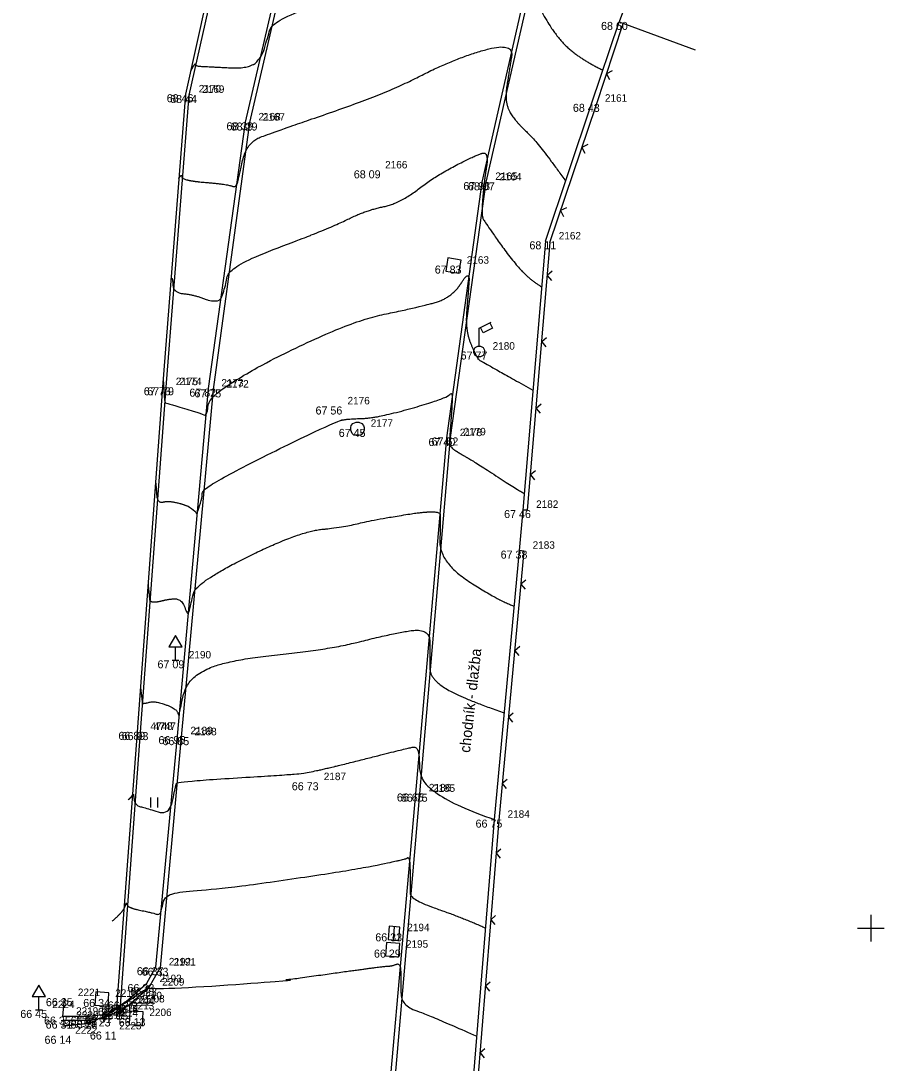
# Model space of a CAD drawing. Extents: x -704017 to -701500, y -1008977 to -1008450.
# Drawn here: x -701681.87 to -701649.5, y -1008705.05 to -1008666 of the extents above; entities that cross this region are included whole.
import ezdxf

# ---------------------------------------------------------------- set-up
doc = ezdxf.new("R2010")
doc.units = 0
for name, color, linetype in [('Z_body', 7, 'Continuous'), ('Z_body_cisla', 7, 'Continuous'), ('Z_body_vysky', 7, 'Continuous'), ('Z_budovy', 7, 'Continuous'), ('Z_chodnik', 7, 'Continuous'), ('Z_dopravni_znaceni', 7, 'Continuous'), ('Z_hekt_sit', 7, 'Continuous'), ('Z_komunikace', 7, 'Continuous'), ('Z_obruby', 7, 'Continuous'), ('Z_oploceni', 7, 'Continuous'), ('Z_popis', 7, 'Continuous'), ('Z_site_znaky_kanalizace', 7, 'Continuous'), ('Z_site_znaky_nerozlisene', 7, 'Continuous'), ('Z_site_znaky_VO', 7, 'Continuous'), ('Z_vrstevnice_hlavni', 7, 'Continuous'), ('Z_vrstevnice_vedlejsi', 7, 'Continuous'), ('Z_vstupy', 7, 'Continuous')]:
    doc.layers.add(name, color=color, linetype=linetype)

# ---------------------------------------------------------------- blocks, each defined once
blk = doc.blocks.new('POINT_DISPLAY')
blk.add_line((0, 0), (0, 0))
blk = doc.blocks.new('Z212')
for p, q in [((-0.17, 0.17), (0, 0)), ((0, 0), (0.17, 0.17))]:
    blk.add_line(p, q)
blk = doc.blocks.new('Z306')
for p, q in [((-0.13, 0.17), (-0.13, -0.2)), ((0.13, 0.17), (0.13, -0.2))]:
    blk.add_line(p, q)
blk = doc.blocks.new('Z13')
for p, q in [((0, 0.88), (0.45, 1.1)), ((0, 0.2), (0, 0.88)), ((0.15, 0.7), (0.05, 0.9)), ((0.5, 0.88), (0.15, 0.7)), ((0.4, 1.07), (0.5, 0.88)), ((-0.2, 0.05), (-0.15, 0.15)), ((-0.2, -0.05), (-0.2, 0.05)), ((-0.15, 0.15), (-0.05, 0.2)), ((-0.05, 0.2), (0.05, 0.2)), ((0.05, 0.2), (0.15, 0.15)), ((0.15, 0.15), (0.2, 0.05)), ((0.2, 0.05), (0.2, -0.05)), ((-0.15, -0.15), (-0.2, -0.05)), ((-0.05, -0.2), (-0.15, -0.15)), ((0.05, -0.2), (-0.05, -0.2)), ((0.15, -0.15), (0.05, -0.2)), ((0.2, -0.05), (0.15, -0.15))]:
    blk.add_line(p, q)
blk = doc.blocks.new('Z527')
for p, q in [((0, 0.93), (-0.25, 0.5)), ((0.25, 0.5), (0, 0.93)), ((-0.25, 0.5), (0.25, 0.5)), ((0, 0), (0, 0.5)), ((-0.13, 0), (0.13, 0))]:
    blk.add_line(p, q)
blk = doc.blocks.new('Z620')
for p, q in [((-0.25, 0.05), (-0.23, 0.13)), ((-0.25, -0.05), (-0.25, 0.05)), ((-0.23, 0.13), (-0.17, 0.2)), ((-0.17, 0.2), (-0.05, 0.25)), ((-0.05, 0.25), (0.05, 0.25)), ((0.05, 0.25), (0.17, 0.2)), ((0.17, 0.2), (0.23, 0.13)), ((0.23, 0.13), (0.25, 0.05)), ((0.25, 0.05), (0.25, -0.05)), ((-0.2, -0.17), (-0.25, -0.05)), ((-0.13, -0.23), (-0.2, -0.17)), ((-0.05, -0.25), (-0.13, -0.23)), ((0.05, -0.25), (-0.05, -0.25)), ((0.13, -0.23), (0.05, -0.25)), ((0.2, -0.17), (0.13, -0.23)), ((0.25, -0.05), (0.2, -0.17))]:
    blk.add_line(p, q)
blk = doc.blocks.new('Z38')
for p, q in [((0.25, 0.2), (-0.25, 0.2)), ((-0.25, 0.2), (-0.25, -0.2)), ((-0.25, 0), (0.25, 0)), ((0.25, -0.2), (0.25, 0.2)), ((-0.25, -0.2), (0.25, -0.2))]:
    blk.add_line(p, q)
blk = doc.blocks.new('Z608')
for p, q in [((0.25, 0.25), (-0.25, 0.25)), ((-0.25, 0.25), (-0.25, -0.25)), ((0.25, -0.25), (0.25, 0.25)), ((-0.25, -0.25), (0.25, -0.25))]:
    blk.add_line(p, q)

msp = doc.modelspace()

# ---------------------------------------------------------------- linework, layer by layer
at = {"layer": 'Z_budovy'}
for p, q in [((-701654.36, -1008652.3), (-701659.44, -1008666.04)), ((-701659.44, -1008666.04), (-701656.59, -1008667.09))]:
    msp.add_line(p, q, dxfattribs=at)
at = {"layer": 'Z_chodnik'}
for p, q in [((-701673.88, -1008660.59), (-701675.7, -1008668.75)), ((-701675.7, -1008668.75), (-701676.56, -1008679.73)), ((-701676.56, -1008679.73), (-701677.51, -1008692.64)), ((-701677.51, -1008692.64), (-701678.28, -1008702.98))]:
    msp.add_line(p, q, dxfattribs=at)
at = {"layer": 'Z_hekt_sit'}
for p, q in [((-701650, -1008699.5), (-701650, -1008700.5)), ((-701650.5, -1008700), (-701649.5, -1008700))]:
    msp.add_line(p, q, dxfattribs=at)
at = {"layer": 'Z_komunikace'}
for p, q in [((-701671.34, -1008661.34), (-701673.3, -1008669.81)), ((-701662.78, -1008664.13), (-701664.58, -1008672.04)), ((-701673.3, -1008669.81), (-701674.66, -1008679.81)), ((-701664.58, -1008672.04), (-701665.91, -1008681.63)), ((-701674.66, -1008679.81), (-701675.86, -1008692.84)), ((-701665.91, -1008681.63), (-701667.07, -1008694.95)), ((-701675.86, -1008692.84), (-701676.64, -1008701.48)), ((-701667.07, -1008694.95), (-701668.19, -1008707.61)), ((-701677.07, -1008702.23), (-701676.64, -1008701.48)), ((-701677.81, -1008702.86), (-701677.07, -1008702.23)), ((-701680.3, -1008703.31), (-701680.23, -1008702.62)), ((-701678.2, -1008703.12), (-701677.81, -1008702.86)), ((-701678.81, -1008703.38), (-701679.31, -1008703.46)), ((-701678.2, -1008703.12), (-701678.81, -1008703.38)), ((-701679.31, -1008703.46), (-701680.29, -1008703.46))]:
    msp.add_line(p, q, dxfattribs=at)
at = {"layer": 'Z_obruby'}
for p, q in [((-701673.74, -1008660.62), (-701675.57, -1008668.78)), ((-701671.48, -1008661.3), (-701673.46, -1008669.8)), ((-701662.63, -1008664.17), (-701664.43, -1008672.05)), ((-701675.57, -1008668.78), (-701676.43, -1008679.73)), ((-701673.46, -1008669.8), (-701674.85, -1008679.78)), ((-701664.43, -1008672.05), (-701665.77, -1008681.61)), ((-701676.43, -1008679.73), (-701677.39, -1008692.65)), ((-701674.85, -1008679.78), (-701676.01, -1008692.8)), ((-701665.77, -1008681.61), (-701666.92, -1008694.96)), ((-701677.39, -1008692.65), (-701678.15, -1008702.9)), ((-701676.01, -1008692.8), (-701676.82, -1008701.46)), ((-701666.92, -1008694.96), (-701668.02, -1008707.65)), ((-701676.82, -1008701.46), (-701677.17, -1008702.09)), ((-701677.17, -1008702.09), (-701677.91, -1008702.74)), ((-701678.28, -1008702.98), (-701678.82, -1008703.24)), ((-701678.15, -1008702.9), (-701678.28, -1008702.98)), ((-701677.91, -1008702.74), (-701678.15, -1008702.9)), ((-701679.3, -1008703.31), (-701680.3, -1008703.31)), ((-701678.82, -1008703.24), (-701679.3, -1008703.31))]:
    msp.add_line(p, q, dxfattribs=at)
at = {"layer": 'Z_oploceni'}
for p, q in [((-701660.47, -1008669.11), (-701659.44, -1008666.04)), ((-701660.3, -1008669.17), (-701659.28, -1008666.1)), ((-701662.2, -1008674.26), (-701660.47, -1008669.11)), ((-701662.03, -1008674.3), (-701660.3, -1008669.17)), ((-701662.2, -1008674.26), (-701663.05, -1008684.33)), ((-701662.03, -1008674.3), (-701662.88, -1008684.34)), ((-701662.88, -1008684.34), (-701663.05, -1008684.33)), ((-701663.18, -1008685.85), (-701664.12, -1008695.93)), ((-701663.01, -1008685.87), (-701663.95, -1008695.95)), ((-701663.01, -1008685.87), (-701663.18, -1008685.85)), ((-701664.12, -1008695.93), (-701665.08, -1008707.78)), ((-701663.95, -1008695.95), (-701664.91, -1008707.79))]:
    msp.add_line(p, q, dxfattribs=at)
at = {"layer": 'Z_vrstevnice_hlavni'}
for points in [[(-701676.242, -1008675.669), (-701676.184, -1008675.566), (-701676.152, -1008676.192), (-701675.391, -1008676.255), (-701674.411, -1008676.628), (-701674.191, -1008675.9), (-701674.03, -1008675.18), (-701670.285, -1008673.773), (-701668.949, -1008673.103), (-701667.651, -1008672.836), (-701666.387, -1008671.848), (-701664.832, -1008671.038), (-701664.318, -1008670.886), (-701664.505, -1008672.045), (-701664.601, -1008673.267), (-701664.488, -1008673.529), (-701663.002, -1008675.596), (-701662.344, -1008675.964)], [(-701677.386, -1008690.949), (-701677.317, -1008691.52), (-701677.312, -1008691.598), (-701676.812, -1008691.473), (-701676.031, -1008691.786), (-701675.943, -1008692.052), (-701675.926, -1008691.988), (-701675.66, -1008690.668), (-701674.208, -1008689.953), (-701670.35, -1008689.565), (-701668.024, -1008688.974), (-701666.529, -1008688.734), (-701666.532, -1008689.833), (-701666.547, -1008690.626), (-701665.436, -1008691.345), (-701663.747, -1008691.93)]]:
    msp.add_open_spline(points, degree=2, dxfattribs=at)
at = {"layer": 'Z_vrstevnice_vedlejsi'}
for points in [[(-701675.508, -1008667.891), (-701675.316, -1008667.552), (-701675.326, -1008667.692), (-701674.986, -1008667.711), (-701672.997, -1008667.811), (-701672.629, -1008666.675), (-701672.405, -1008665.943), (-701668.485, -1008664.613), (-701667.147, -1008664.152), (-701666.628, -1008663.882), (-701665.086, -1008663.427), (-701662.394, -1008662.24), (-701662.162, -1008662.141), (-701662.346, -1008662.847), (-701662.676, -1008664.158), (-701662.783, -1008664.841), (-701661.858, -1008666.544), (-701660.895, -1008667.435), (-701660.046, -1008667.846)], [(-701675.947, -1008671.909), (-701675.835, -1008671.71), (-701675.821, -1008671.981), (-701674.153, -1008672.117), (-701673.801, -1008672.251), (-701673.723, -1008671.99), (-701673.401, -1008670.551), (-701672.382, -1008670.168), (-701668.1, -1008668.693), (-701665.73, -1008667.46), (-701663.38, -1008666.767), (-701663.556, -1008667.857), (-701663.741, -1008669.032), (-701663.354, -1008669.745), (-701662.45, -1008670.58), (-701661.443, -1008672.007)], [(-701676.536, -1008679.429), (-701676.532, -1008679.422), (-701676.517, -1008679.73), (-701676.475, -1008680.331), (-701676.409, -1008680.315), (-701674.967, -1008680.756), (-701674.943, -1008680.828), (-701674.66, -1008679.81), (-701669.615, -1008677.277), (-701666.974, -1008676.734), (-701665.698, -1008676.372), (-701665.032, -1008675.297), (-701665.102, -1008676.241), (-701665.21, -1008677.612), (-701664.767, -1008678.648), (-701664.575, -1008678.773), (-701662.671, -1008679.837)], [(-701676.82, -1008683.265), (-701676.799, -1008683.445), (-701676.754, -1008684.087), (-701676.281, -1008683.968), (-701675.385, -1008684.242), (-701675.277, -1008684.569), (-701675.082, -1008683.869), (-701674.993, -1008683.429), (-701670.152, -1008681.043), (-701669.645, -1008680.908), (-701668.541, -1008680.893), (-701665.85, -1008680.128), (-701665.659, -1008679.821), (-701665.793, -1008681.613), (-701665.8, -1008681.957), (-701665.4, -1008682.216), (-701664.863, -1008682.517), (-701663.26, -1008683.564), (-701662.998, -1008683.71)], [(-701677.103, -1008687.107), (-701677.058, -1008687.482), (-701677.033, -1008687.843), (-701676.152, -1008687.622), (-701675.803, -1008687.729), (-701675.61, -1008688.31), (-701675.504, -1008687.929), (-701675.327, -1008687.049), (-701671.453, -1008685.14), (-701669.739, -1008684.968), (-701668.705, -1008684.705), (-701666.142, -1008684.294), (-701666.143, -1008684.706), (-701666.173, -1008686.291), (-701663.952, -1008687.73), (-701663.374, -1008687.93)], [(-701677.846, -1008695.188), (-701677.69, -1008695.053), (-701677.652, -1008694.92), (-701677.594, -1008695.404), (-701677.207, -1008695.482), (-701676.289, -1008695.786), (-701676.06, -1008694.636), (-701676.01, -1008694.502), (-701671.818, -1008694.248), (-701670.961, -1008694.162), (-701667.342, -1008693.243), (-701666.915, -1008693.174), (-701666.92, -1008694.96), (-701664.12, -1008695.93)], [(-701678.446, -1008699.738), (-701678.01, -1008699.361), (-701677.906, -1008698.991), (-701677.878, -1008699.228), (-701676.952, -1008699.415), (-701676.638, -1008699.519), (-701676.56, -1008699.125), (-701676.385, -1008698.655), (-701674.247, -1008698.526), (-701669.21, -1008697.785), (-701667.45, -1008697.406), (-701667.428, -1008697.388), (-701667.28, -1008697.324), (-701667.273, -1008698.474), (-701667.264, -1008698.926), (-701665.339, -1008699.593), (-701664.449, -1008699.988)], [(-701680.304, -1008703.661), (-701679.529, -1008703.582), (-701679.199, -1008703.532), (-701679.01, -1008703.412), (-701678.919, -1008703.364), (-701678.812, -1008703.345), (-701678.587, -1008703.195), (-701678.257, -1008703.02), (-701678.155, -1008702.92), (-701678.122, -1008702.897), (-701677.895, -1008702.758), (-701677.49, -1008702.485), (-701677.09, -1008702.202), (-701676.984, -1008702.08), (-701675.867, -1008702.5), (-701668.355, -1008701.426), (-701667.954, -1008701.419), (-701667.63, -1008701.28), (-701667.626, -1008701.988), (-701667.607, -1008702.891), (-701666.558, -1008703.255), (-701664.778, -1008704.046)]]:
    msp.add_open_spline(points, degree=2, dxfattribs=at)
at = {"layer": 'Z_vstupy'}
msp.add_line((-701663.05, -1008684.33), (-701663.18, -1008685.85), dxfattribs=at)

# ---------------------------------------------------------------- block references
at = {"layer": 'Z_body'}
for p in [(-701659.44, -1008666.04), (-701675.7, -1008668.75), (-701675.57, -1008668.78), (-701660.47, -1008669.11), (-701673.46, -1008669.8), (-701673.3, -1008669.81), (-701668.71, -1008671.6), (-701664.58, -1008672.04), (-701664.43, -1008672.05), (-701662.2, -1008674.26), (-701665.65, -1008675.17), (-701664.68, -1008678.39), (-701676.56, -1008679.73), (-701676.43, -1008679.73), (-701674.85, -1008679.78), (-701674.66, -1008679.81), (-701670.12, -1008680.45), (-701669.25, -1008681.29), (-701665.91, -1008681.63), (-701665.77, -1008681.61), (-701663.05, -1008684.33), (-701663.18, -1008685.85), (-701676.07, -1008689.96), (-701677.51, -1008692.64), (-701677.39, -1008692.65), (-701676.01, -1008692.8), (-701675.86, -1008692.84), (-701671.01, -1008694.53), (-701667.07, -1008694.95), (-701666.92, -1008694.96), (-701664.12, -1008695.93), (-701667.88, -1008700.19), (-701667.93, -1008700.8), (-701676.82, -1008701.46), (-701676.64, -1008701.48), (-701677.17, -1008702.09), (-701677.07, -1008702.23), (-701680.23, -1008702.62), (-701678.83, -1008702.65), (-701678.28, -1008702.98), (-701678.15, -1008702.9), (-701677.91, -1008702.74), (-701677.81, -1008702.86), (-701681.19, -1008703.06), (-701680.3, -1008703.31), (-701679.3, -1008703.31), (-701678.82, -1008703.24), (-701678.81, -1008703.38), (-701678.2, -1008703.12), (-701677.55, -1008703.37), (-701680.29, -1008703.46), (-701679.31, -1008703.46), (-701680.33, -1008704.03), (-701678.68, -1008703.87)]:
    msp.add_blockref('POINT_DISPLAY', p, dxfattribs=at)
at = {"layer": 'Z_dopravni_znaceni'}
for p in [(-701676.07, -1008689.96), (-701681.19, -1008703.06)]:
    msp.add_blockref('Z527', p, dxfattribs=at)
at = {"layer": 'Z_oploceni'}
for p, rotation in [((-701659.91, -1008667.98), -108.50000000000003), ((-701660.83, -1008670.74), -108.60000000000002), ((-701661.63, -1008673.11), -108.60000000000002), ((-701662.13, -1008675.54), -94.80000000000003), ((-701662.34, -1008678.03), -94.80000000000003), ((-701662.55, -1008680.52), -94.80000000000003), ((-701662.76, -1008683.01), -94.80000000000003), ((-701663.12, -1008687.11), -95.30000000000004), ((-701663.35, -1008689.6), -95.30000000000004), ((-701663.59, -1008692.09), -95.30000000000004), ((-701663.82, -1008694.58), -95.30000000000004), ((-701664.05, -1008697.19), -94.60000000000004), ((-701664.25, -1008699.68), -94.60000000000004), ((-701664.45, -1008702.17), -94.60000000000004), ((-701664.65, -1008704.67), -94.60000000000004)]:
    msp.add_blockref('Z212', p, dxfattribs=dict(at, rotation=rotation))
at = {"layer": 'Z_popis'}
msp.add_blockref('Z306', (-701676.88, -1008695.27), dxfattribs=at)
at = {"layer": 'Z_site_znaky_kanalizace'}
msp.add_blockref('Z620', (-701669.25, -1008681.29), dxfattribs=at)
at = {"layer": 'Z_site_znaky_kanalizace', "rotation": 85.5}
msp.add_blockref('Z38', (-701667.88, -1008700.19), dxfattribs=at)
at = {"layer": 'Z_site_znaky_nerozlisene'}
for p, rotation in [((-701665.65, -1008675.17), -9.000000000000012), ((-701667.93, -1008700.8), -4.4999999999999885), ((-701678.83, -1008702.65), -3.600000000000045), ((-701677.55, -1008703.37), -2.699999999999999)]:
    msp.add_blockref('Z608', p, dxfattribs=dict(at, rotation=rotation))
at = {"layer": 'Z_site_znaky_VO'}
msp.add_blockref('Z13', (-701664.68, -1008678.39), dxfattribs=at)

# ---------------------------------------------------------------- texts
at = {"layer": 'Z_body_cisla'}
for s, p in [('2170', (-701675.2, -1008668.68)), ('2169', (-701675.07, -1008668.7)), ('2161', (-701659.97, -1008669.03)), ('2168', (-701672.96, -1008669.73)), ('2167', (-701672.8, -1008669.74)), ('2166', (-701668.21, -1008671.53)), ('2165', (-701664.08, -1008671.96)), ('2164', (-701663.93, -1008671.98)), ('2162', (-701661.7, -1008674.19)), ('2163', (-701665.15, -1008675.1)), ('2180', (-701664.18, -1008678.32)), ('2175', (-701676.06, -1008679.65)), ('2174', (-701675.93, -1008679.65)), ('2173', (-701674.35, -1008679.7)), ('2172', (-701674.16, -1008679.74)), ('2176', (-701669.62, -1008680.37)), ('2177', (-701668.75, -1008681.21)), ('2178', (-701665.41, -1008681.56)), ('2179', (-701665.27, -1008681.53)), ('2182', (-701662.55, -1008684.25)), ('2183', (-701662.68, -1008685.78)), ('2190', (-701675.57, -1008689.89)), ('4748', (-701677.01, -1008692.57)), ('4747', (-701676.89, -1008692.57)), ('2189', (-701675.51, -1008692.73)), ('2188', (-701675.36, -1008692.77)), ('2187', (-701670.51, -1008694.45)), ('2186', (-701666.57, -1008694.87)), ('2185', (-701666.42, -1008694.89)), ('2184', (-701663.62, -1008695.86)), ('2194', (-701667.38, -1008700.11)), ('2195', (-701667.43, -1008700.73)), ('2192', (-701676.32, -1008701.39)), ('2191', (-701676.14, -1008701.4)), ('2193', (-701676.67, -1008702.02)), ('2209', (-701676.57, -1008702.15)), ('2221', (-701679.73, -1008702.54)), ('2216', (-701678.33, -1008702.57)), ('2212', (-701677.78, -1008702.9)), ('2211', (-701677.65, -1008702.82)), ('2210', (-701677.41, -1008702.66)), ('2208', (-701677.31, -1008702.78)), ('2224', (-701680.69, -1008702.99)), ('2219', (-701679.8, -1008703.24)), ('2218', (-701678.8, -1008703.24)), ('2215', (-701678.32, -1008703.16)), ('2213', (-701677.7, -1008703.04)), ('2206', (-701677.05, -1008703.29)), ('2220', (-701679.79, -1008703.39)), ('2217', (-701678.81, -1008703.39)), ('2214', (-701678.31, -1008703.31)), ('2222', (-701679.83, -1008703.95)), ('2223', (-701678.18, -1008703.79))]:
    msp.add_text(s, height=0.28, dxfattribs=at).set_placement(p)
at = {"layer": 'Z_body_vysky'}
for s, p in [('68 60', (-701660.115, -1008666.34)), ('68 46', (-701676.4, -1008669.05)), ('68 44', (-701676.27, -1008669.08)), ('68 43', (-701661.17, -1008669.41)), ('68 39', (-701674.16, -1008670.1)), ('68 29', (-701674, -1008670.11)), ('68 09', (-701669.385, -1008671.9)), ('67 93', (-701665.28, -1008672.34)), ('68 07', (-701665.105, -1008672.35)), ('68 11', (-701662.8, -1008674.56)), ('67 83', (-701666.35, -1008675.47)), ('67 77', (-701665.38, -1008678.69)), ('67 73', (-701677.26, -1008680.03)), ('67 79', (-701677.13, -1008680.03)), ('67 82', (-701675.55, -1008680.08)), ('67 75', (-701675.36, -1008680.11)), ('67 56', (-701670.82, -1008680.75)), ('67 45', (-701669.95, -1008681.59)), ('67 40', (-701666.585, -1008681.93)), ('67 52', (-701666.47, -1008681.91)), ('67 46', (-701663.75, -1008684.63)), ('67 38', (-701663.88, -1008686.15)), ('67 09', (-701676.745, -1008690.26)), ('66 89', (-701678.21, -1008692.94)), ('66 93', (-701678.09, -1008692.95)), ('66 95', (-701676.71, -1008693.1)), ('66 85', (-701676.56, -1008693.14)), ('66 73', (-701671.71, -1008694.83)), ('66 65', (-701667.77, -1008695.25)), ('66 75', (-701667.62, -1008695.26)), ('66 75', (-701664.82, -1008696.23)), ('66 33', (-701668.58, -1008700.49)), ('66 29', (-701668.63, -1008701.1)), ('66 37', (-701677.52, -1008701.76)), ('66 33', (-701677.34, -1008701.78)), ('66 33', (-701677.87, -1008702.39)), ('66 23', (-701677.77, -1008702.53)), ('66 35', (-701680.93, -1008702.92)), ('66 34', (-701679.53, -1008702.95)), ('66 29', (-701678.98, -1008703.28)), ('66 26', (-701678.85, -1008703.2)), ('66 27', (-701678.61, -1008703.04)), ('66 14', (-701678.46, -1008703.16)), ('66 45', (-701681.89, -1008703.36)), ('66 35', (-701681, -1008703.61)), ('66 32', (-701680, -1008703.61)), ('66 23', (-701679.51, -1008703.68)), ('66 31', (-701679.47, -1008703.54)), ('66 15', (-701678.85, -1008703.42)), ('66 13', (-701678.2, -1008703.67)), ('66 31', (-701680.94, -1008703.76)), ('66 28', (-701680.01, -1008703.76)), ('66 14', (-701680.98, -1008704.33)), ('66 11', (-701679.28, -1008704.17))]:
    msp.add_text(s, height=0.3, dxfattribs=at).set_placement(p)
at = {"layer": 'Z_popis'}
msp.add_text('chodník - dlažba', height=0.4, rotation=83.7, dxfattribs=at).set_placement((-701665.03, -1008693.44))

doc.saveas('drawing.dxf')
